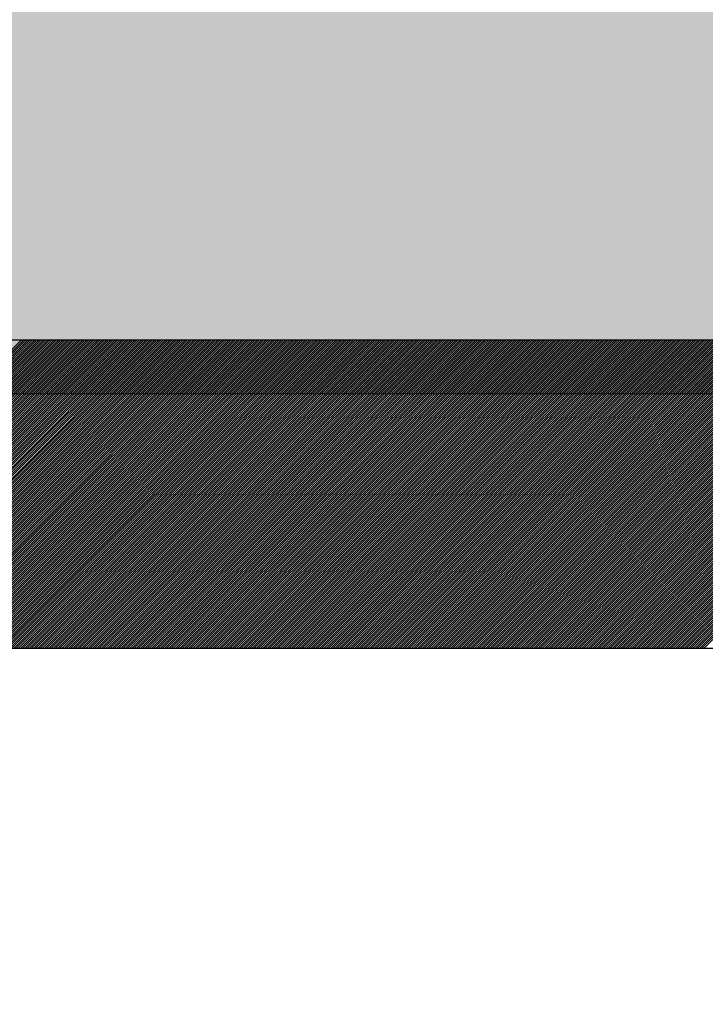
# Model space of a CAD drawing. Extents: x 3940905 to 4145695, y 925352 to 1109797.
# Tile 660 of 1056: x 4034152 to 4034208, y 1099070 to 1099149. Entities that reach past the tile are written whole.
import ezdxf

# ---------------------------------------------------------------- set-up
doc = ezdxf.new("R2010")
doc.units = 0
doc.header["$LTSCALE"] = 750
doc.header["$MEASUREMENT"] = 0
doc.layers.get('0').update_dxf_attribs({"linetype": 'CONTINUOUS', "lineweight": 0})
doc.layers.add('CKD Equipments', color=252, linetype='CONTINUOUS', lineweight=0)
doc.layers.add('COLUMN', color=1, linetype='CONTINUOUS', lineweight=9)

# ---------------------------------------------------------------- blocks, each defined once
blk = doc.blocks.new('COLUMN')
at = {"layer": 'COLUMN'}
h = blk.add_hatch(color=1, dxfattribs=at)
h.dxf.hatch_style = 1
h.paths.add_polyline_path([(2683498.959, 965771.063), (2684447.959, 965771.063), (2684447.959, 965331.063), (2683498.959, 965331.063)])
h.paths.add_polyline_path([(2684237.959, 970191.063), (2683498.959, 970191.063), (2683498.959, 969191.063), (2684237.959, 969191.063)])
h.paths.add_polyline_path([(2687442.959, 969266.063), (2687037.959, 969266.063), (2687037.959, 970031.063), (2687442.959, 970031.063)])
h.paths.add_polyline_path([(2687107.959, 972041.447), (2687643.959, 972041.447), (2687643.959, 971756.063), (2687107.959, 971756.063)])
h.paths.add_polyline_path([(2683498.959, 973491.063), (2684407.959, 973491.063), (2684407.959, 973041.063), (2683498.959, 973041.063)])
h.paths.add_polyline_path([(2683648.959, 975761.063), (2683977.959, 975761.063), (2683977.959, 975211.063), (2683648.959, 975211.063)])
h.paths.add_polyline_path([(2686977.959, 975811.063), (2687727.959, 975811.063), (2687727.959, 975476.063), (2686977.959, 975476.063)])
h.paths.add_polyline_path([(2689868.959, 975851.063), (2689027.959, 975851.063), (2689027.959, 975556.063), (2689868.959, 975556.063)])
h.paths.add_polyline_path([(2686977.959, 973346.063), (2687643.959, 973346.063), (2687643.959, 973116.063), (2686977.959, 973116.063)])
h.paths.add_polyline_path([(2683823.959, 977646.063), (2684028.959, 977646.063), (2684028.959, 977211.063), (2683823.959, 977211.063)])
h.paths.add_polyline_path([(2683823.959, 979911.063), (2684103.959, 979911.063), (2684103.959, 980241.063), (2683823.959, 980241.063)])
h.paths.add_polyline_path([(2687803.959, 979891.063), (2688003.959, 979891.063), (2688003.959, 980241.063), (2687803.959, 980241.063)])
h.paths.add_polyline_path([(2691583.959, 979836.063), (2692013.959, 979836.063), (2692013.959, 980241.063), (2691583.959, 980241.063)])
h.paths.add_polyline_path([(2691695.959, 977346.063), (2692013.959, 977346.063), (2692013.959, 976786.063), (2691695.959, 976786.063)])
h.paths.add_polyline_path([(2687442.959, 965841.063), (2686812.959, 965841.063), (2686812.959, 965401.063), (2687442.959, 965401.063)])
h.paths.add_polyline_path([(2687467.959, 963421.063), (2686702.959, 963421.063), (2686702.959, 962976.063), (2687467.959, 962976.063)])
h.paths.add_polyline_path([(2684167.959, 963191.063), (2683398.959, 963191.063), (2683398.959, 962446.063), (2684167.959, 962446.063)])
h.paths.add_polyline_path([(2684447.959, 958916.063), (2683398.959, 958916.063), (2683398.959, 959356.063), (2684447.959, 959356.063)])
h.paths.add_polyline_path([(2684447.959, 957356.063), (2683413.959, 957356.063), (2683413.959, 956916.063), (2684447.959, 956916.063)])
h.paths.add_polyline_path([(2687457.959, 957436.063), (2686707.959, 957436.063), (2686707.959, 956996.063), (2687457.959, 956996.063)])
h.paths.add_polyline_path([(2687452.959, 959516.063), (2686692.959, 959516.063), (2686692.959, 959086.063), (2687452.959, 959086.063)])
h.paths.add_polyline_path([(2683413.959, 953326.063), (2684312.959, 953326.063), (2684312.959, 953776.063), (2683413.959, 953776.063)])
h.paths.add_polyline_path([(2683293.959, 952396.063), (2683767.959, 952396.063), (2683767.959, 951976.063), (2683293.959, 951976.063)])
h.paths.add_polyline_path([(2682463.959, 977841.063), (2681833.959, 977841.063), (2681833.959, 977051.063), (2682463.959, 977051.063)])
at = {"color": 2}
blk.add_lwpolyline([(2682463.959, 977841.063), (2681833.959, 977841.063), (2681833.959, 977051.063), (2682463.959, 977051.063)], close=True, dxfattribs=at)
at = {"layer": 'COLUMN', "color": 1}
blk.add_lwpolyline([(2682463.959, 977841.063), (2681833.959, 977841.063), (2681833.959, 977051.063), (2682463.959, 977051.063)], close=True, dxfattribs=at)

msp = doc.modelspace()

# ---------------------------------------------------------------- linework, layer by layer
at = {"layer": 'CKD Equipments', "lineweight": -2, "ltscale": 0.2}
for p, q in [((4034540.236, 1099123.329, -7.609), (4033875.236, 1099123.329, -7.609)), ((4034540.236, 1099123.329, -7.609), (4033875.236, 1099123.329, -7.609)), ((4034515.236, 1099098.329, -7.609), (4033900.236, 1099098.329, -7.609))]:
    msp.add_line(p, q, dxfattribs=at)
at = {"layer": 'CKD Equipments', "color": 43, "linetype": 'Continuous', "lineweight": -2, "ltscale": 0.2}
for p, q in [((4034127.444, 1099098.329, -7.609), (4034152.444, 1099123.329, -7.609)), ((4034127.62, 1099098.329, -7.609), (4034152.62, 1099123.329, -7.609)), ((4034127.797, 1099098.329, -7.609), (4034152.797, 1099123.329, -7.609)), ((4034127.974, 1099098.329, -7.609), (4034152.974, 1099123.329, -7.609)), ((4034128.151, 1099098.329, -7.609), (4034153.151, 1099123.329, -7.609)), ((4034128.328, 1099098.329, -7.609), (4034153.328, 1099123.329, -7.609)), ((4034128.504, 1099098.329, -7.609), (4034153.504, 1099123.329, -7.609)), ((4034128.681, 1099098.329, -7.609), (4034153.681, 1099123.329, -7.609)), ((4034128.858, 1099098.329, -7.609), (4034153.858, 1099123.329, -7.609)), ((4034129.035, 1099098.329, -7.609), (4034154.035, 1099123.329, -7.609)), ((4034129.211, 1099098.329, -7.609), (4034154.211, 1099123.329, -7.609)), ((4034129.388, 1099098.329, -7.609), (4034154.388, 1099123.329, -7.609)), ((4034129.565, 1099098.329, -7.609), (4034154.565, 1099123.329, -7.609)), ((4034129.742, 1099098.329, -7.609), (4034154.742, 1099123.329, -7.609)), ((4034129.919, 1099098.329, -7.609), (4034154.919, 1099123.329, -7.609)), ((4034130.095, 1099098.329, -7.609), (4034155.095, 1099123.329, -7.609)), ((4034130.272, 1099098.329, -7.609), (4034155.272, 1099123.329, -7.609)), ((4034130.449, 1099098.329, -7.609), (4034155.449, 1099123.329, -7.609)), ((4034130.626, 1099098.329, -7.609), (4034155.626, 1099123.329, -7.609)), ((4034130.802, 1099098.329, -7.609), (4034155.802, 1099123.329, -7.609)), ((4034130.979, 1099098.329, -7.609), (4034155.979, 1099123.329, -7.609)), ((4034131.156, 1099098.329, -7.609), (4034156.156, 1099123.329, -7.609)), ((4034131.333, 1099098.329, -7.609), (4034156.333, 1099123.329, -7.609)), ((4034131.51, 1099098.329, -7.609), (4034156.51, 1099123.329, -7.609)), ((4034131.686, 1099098.329, -7.609), (4034156.686, 1099123.329, -7.609)), ((4034131.863, 1099098.329, -7.609), (4034156.863, 1099123.329, -7.609)), ((4034132.04, 1099098.329, -7.609), (4034157.04, 1099123.329, -7.609)), ((4034132.217, 1099098.329, -7.609), (4034157.217, 1099123.329, -7.609)), ((4034132.393, 1099098.329, -7.609), (4034157.393, 1099123.329, -7.609)), ((4034132.57, 1099098.329, -7.609), (4034157.57, 1099123.329, -7.609)), ((4034132.747, 1099098.329, -7.609), (4034157.747, 1099123.329, -7.609)), ((4034132.924, 1099098.329, -7.609), (4034157.924, 1099123.329, -7.609)), ((4034133.101, 1099098.329, -7.609), (4034158.101, 1099123.329, -7.609)), ((4034133.277, 1099098.329, -7.609), (4034158.277, 1099123.329, -7.609)), ((4034133.454, 1099098.329, -7.609), (4034158.454, 1099123.329, -7.609)), ((4034133.631, 1099098.329, -7.609), (4034158.631, 1099123.329, -7.609)), ((4034133.808, 1099098.329, -7.609), (4034158.808, 1099123.329, -7.609)), ((4034133.984, 1099098.329, -7.609), (4034158.984, 1099123.329, -7.609)), ((4034134.161, 1099098.329, -7.609), (4034159.161, 1099123.329, -7.609)), ((4034134.338, 1099098.329, -7.609), (4034159.338, 1099123.329, -7.609)), ((4034134.515, 1099098.329, -7.609), (4034159.515, 1099123.329, -7.609)), ((4034134.692, 1099098.329, -7.609), (4034159.692, 1099123.329, -7.609)), ((4034134.868, 1099098.329, -7.609), (4034159.868, 1099123.329, -7.609)), ((4034135.045, 1099098.329, -7.609), (4034160.045, 1099123.329, -7.609)), ((4034135.222, 1099098.329, -7.609), (4034160.222, 1099123.329, -7.609)), ((4034135.399, 1099098.329, -7.609), (4034160.399, 1099123.329, -7.609)), ((4034135.575, 1099098.329, -7.609), (4034160.575, 1099123.329, -7.609)), ((4034135.752, 1099098.329, -7.609), (4034160.752, 1099123.329, -7.609)), ((4034135.929, 1099098.329, -7.609), (4034160.929, 1099123.329, -7.609)), ((4034136.106, 1099098.329, -7.609), (4034161.106, 1099123.329, -7.609)), ((4034136.282, 1099098.329, -7.609), (4034161.282, 1099123.329, -7.609)), ((4034136.459, 1099098.329, -7.609), (4034161.459, 1099123.329, -7.609)), ((4034136.636, 1099098.329, -7.609), (4034161.636, 1099123.329, -7.609)), ((4034136.813, 1099098.329, -7.609), (4034161.813, 1099123.329, -7.609)), ((4034136.99, 1099098.329, -7.609), (4034161.99, 1099123.329, -7.609)), ((4034137.166, 1099098.329, -7.609), (4034162.166, 1099123.329, -7.609)), ((4034137.343, 1099098.329, -7.609), (4034162.343, 1099123.329, -7.609)), ((4034137.52, 1099098.329, -7.609), (4034162.52, 1099123.329, -7.609)), ((4034137.697, 1099098.329, -7.609), (4034162.697, 1099123.329, -7.609)), ((4034137.873, 1099098.329, -7.609), (4034162.873, 1099123.329, -7.609)), ((4034138.05, 1099098.329, -7.609), (4034163.05, 1099123.329, -7.609)), ((4034138.227, 1099098.329, -7.609), (4034163.227, 1099123.329, -7.609)), ((4034138.404, 1099098.329, -7.609), (4034163.404, 1099123.329, -7.609)), ((4034138.581, 1099098.329, -7.609), (4034163.581, 1099123.329, -7.609)), ((4034138.757, 1099098.329, -7.609), (4034163.757, 1099123.329, -7.609)), ((4034138.934, 1099098.329, -7.609), (4034163.934, 1099123.329, -7.609)), ((4034139.111, 1099098.329, -7.609), (4034164.111, 1099123.329, -7.609)), ((4034139.288, 1099098.329, -7.609), (4034164.288, 1099123.329, -7.609)), ((4034139.464, 1099098.329, -7.609), (4034164.464, 1099123.329, -7.609)), ((4034139.641, 1099098.329, -7.609), (4034164.641, 1099123.329, -7.609)), ((4034139.818, 1099098.329, -7.609), (4034164.818, 1099123.329, -7.609)), ((4034139.995, 1099098.329, -7.609), (4034164.995, 1099123.329, -7.609)), ((4034140.172, 1099098.329, -7.609), (4034165.172, 1099123.329, -7.609)), ((4034140.348, 1099098.329, -7.609), (4034165.348, 1099123.329, -7.609)), ((4034140.525, 1099098.329, -7.609), (4034165.525, 1099123.329, -7.609)), ((4034140.702, 1099098.329, -7.609), (4034165.702, 1099123.329, -7.609)), ((4034140.879, 1099098.329, -7.609), (4034165.879, 1099123.329, -7.609)), ((4034141.055, 1099098.329, -7.609), (4034166.055, 1099123.329, -7.609)), ((4034141.232, 1099098.329, -7.609), (4034166.232, 1099123.329, -7.609)), ((4034141.409, 1099098.329, -7.609), (4034166.409, 1099123.329, -7.609)), ((4034141.586, 1099098.329, -7.609), (4034166.586, 1099123.329, -7.609)), ((4034141.763, 1099098.329, -7.609), (4034166.763, 1099123.329, -7.609)), ((4034141.939, 1099098.329, -7.609), (4034166.939, 1099123.329, -7.609)), ((4034142.116, 1099098.329, -7.609), (4034167.116, 1099123.329, -7.609)), ((4034142.293, 1099098.329, -7.609), (4034167.293, 1099123.329, -7.609)), ((4034142.47, 1099098.329, -7.609), (4034167.47, 1099123.329, -7.609)), ((4034142.646, 1099098.329, -7.609), (4034167.646, 1099123.329, -7.609)), ((4034142.823, 1099098.329, -7.609), (4034167.823, 1099123.329, -7.609)), ((4034143, 1099098.329, -7.609), (4034168, 1099123.329, -7.609)), ((4034143.177, 1099098.329, -7.609), (4034168.177, 1099123.329, -7.609)), ((4034143.354, 1099098.329, -7.609), (4034168.354, 1099123.329, -7.609)), ((4034143.53, 1099098.329, -7.609), (4034168.53, 1099123.329, -7.609)), ((4034143.707, 1099098.329, -7.609), (4034168.707, 1099123.329, -7.609)), ((4034143.884, 1099098.329, -7.609), (4034168.884, 1099123.329, -7.609)), ((4034144.061, 1099098.329, -7.609), (4034169.061, 1099123.329, -7.609)), ((4034144.237, 1099098.329, -7.609), (4034169.237, 1099123.329, -7.609)), ((4034144.414, 1099098.329, -7.609), (4034169.414, 1099123.329, -7.609)), ((4034144.591, 1099098.329, -7.609), (4034169.591, 1099123.329, -7.609)), ((4034144.768, 1099098.329, -7.609), (4034169.768, 1099123.329, -7.609)), ((4034144.945, 1099098.329, -7.609), (4034169.945, 1099123.329, -7.609)), ((4034145.121, 1099098.329, -7.609), (4034170.121, 1099123.329, -7.609)), ((4034145.298, 1099098.329, -7.609), (4034170.298, 1099123.329, -7.609)), ((4034145.475, 1099098.329, -7.609), (4034170.475, 1099123.329, -7.609)), ((4034145.652, 1099098.329, -7.609), (4034170.652, 1099123.329, -7.609)), ((4034145.828, 1099098.329, -7.609), (4034170.828, 1099123.329, -7.609)), ((4034146.005, 1099098.329, -7.609), (4034171.005, 1099123.329, -7.609)), ((4034146.182, 1099098.329, -7.609), (4034171.182, 1099123.329, -7.609)), ((4034146.359, 1099098.329, -7.609), (4034171.359, 1099123.329, -7.609)), ((4034146.536, 1099098.329, -7.609), (4034171.536, 1099123.329, -7.609)), ((4034146.712, 1099098.329, -7.609), (4034171.712, 1099123.329, -7.609)), ((4034146.889, 1099098.329, -7.609), (4034171.889, 1099123.329, -7.609)), ((4034147.066, 1099098.329, -7.609), (4034172.066, 1099123.329, -7.609)), ((4034147.243, 1099098.329, -7.609), (4034172.243, 1099123.329, -7.609)), ((4034147.419, 1099098.329, -7.609), (4034172.419, 1099123.329, -7.609)), ((4034147.596, 1099098.329, -7.609), (4034172.596, 1099123.329, -7.609)), ((4034147.773, 1099098.329, -7.609), (4034172.773, 1099123.329, -7.609)), ((4034147.95, 1099098.329, -7.609), (4034172.95, 1099123.329, -7.609)), ((4034148.127, 1099098.329, -7.609), (4034173.127, 1099123.329, -7.609)), ((4034148.303, 1099098.329, -7.609), (4034173.303, 1099123.329, -7.609)), ((4034148.48, 1099098.329, -7.609), (4034173.48, 1099123.329, -7.609)), ((4034148.657, 1099098.329, -7.609), (4034173.657, 1099123.329, -7.609)), ((4034148.834, 1099098.329, -7.609), (4034173.834, 1099123.329, -7.609)), ((4034149.01, 1099098.329, -7.609), (4034174.01, 1099123.329, -7.609)), ((4034149.187, 1099098.329, -7.609), (4034174.187, 1099123.329, -7.609)), ((4034149.364, 1099098.329, -7.609), (4034174.364, 1099123.329, -7.609)), ((4034149.541, 1099098.329, -7.609), (4034174.541, 1099123.329, -7.609)), ((4034149.718, 1099098.329, -7.609), (4034174.718, 1099123.329, -7.609)), ((4034149.894, 1099098.329, -7.609), (4034174.894, 1099123.329, -7.609)), ((4034150.071, 1099098.329, -7.609), (4034175.071, 1099123.329, -7.609)), ((4034150.248, 1099098.329, -7.609), (4034175.248, 1099123.329, -7.609)), ((4034150.425, 1099098.329, -7.609), (4034175.425, 1099123.329, -7.609)), ((4034150.601, 1099098.329, -7.609), (4034175.601, 1099123.329, -7.609)), ((4034150.778, 1099098.329, -7.609), (4034175.778, 1099123.329, -7.609)), ((4034150.955, 1099098.329, -7.609), (4034175.955, 1099123.329, -7.609)), ((4034151.132, 1099098.329, -7.609), (4034176.132, 1099123.329, -7.609)), ((4034151.309, 1099098.329, -7.609), (4034176.309, 1099123.329, -7.609)), ((4034151.485, 1099098.329, -7.609), (4034176.485, 1099123.329, -7.609)), ((4034151.662, 1099098.329, -7.609), (4034176.662, 1099123.329, -7.609)), ((4034151.839, 1099098.329, -7.609), (4034176.839, 1099123.329, -7.609)), ((4034152.016, 1099098.329, -7.609), (4034177.016, 1099123.329, -7.609)), ((4034152.192, 1099098.329, -7.609), (4034177.192, 1099123.329, -7.609)), ((4034152.369, 1099098.329, -7.609), (4034177.369, 1099123.329, -7.609)), ((4034152.546, 1099098.329, -7.609), (4034177.546, 1099123.329, -7.609)), ((4034152.723, 1099098.329, -7.609), (4034177.723, 1099123.329, -7.609)), ((4034152.9, 1099098.329, -7.609), (4034177.9, 1099123.329, -7.609)), ((4034153.076, 1099098.329, -7.609), (4034178.076, 1099123.329, -7.609)), ((4034153.253, 1099098.329, -7.609), (4034178.253, 1099123.329, -7.609)), ((4034153.43, 1099098.329, -7.609), (4034178.43, 1099123.329, -7.609)), ((4034153.607, 1099098.329, -7.609), (4034178.607, 1099123.329, -7.609)), ((4034153.783, 1099098.329, -7.609), (4034178.783, 1099123.329, -7.609)), ((4034153.96, 1099098.329, -7.609), (4034178.96, 1099123.329, -7.609)), ((4034154.137, 1099098.329, -7.609), (4034179.137, 1099123.329, -7.609)), ((4034154.314, 1099098.329, -7.609), (4034179.314, 1099123.329, -7.609)), ((4034154.49, 1099098.329, -7.609), (4034179.49, 1099123.329, -7.609)), ((4034154.667, 1099098.329, -7.609), (4034179.667, 1099123.329, -7.609)), ((4034154.844, 1099098.329, -7.609), (4034179.844, 1099123.329, -7.609)), ((4034155.021, 1099098.329, -7.609), (4034180.021, 1099123.329, -7.609)), ((4034155.198, 1099098.329, -7.609), (4034180.198, 1099123.329, -7.609)), ((4034155.374, 1099098.329, -7.609), (4034180.374, 1099123.329, -7.609)), ((4034155.551, 1099098.329, -7.609), (4034180.551, 1099123.329, -7.609)), ((4034155.728, 1099098.329, -7.609), (4034180.728, 1099123.329, -7.609)), ((4034155.905, 1099098.329, -7.609), (4034180.905, 1099123.329, -7.609)), ((4034156.081, 1099098.329, -7.609), (4034181.081, 1099123.329, -7.609)), ((4034156.258, 1099098.329, -7.609), (4034181.258, 1099123.329, -7.609)), ((4034156.435, 1099098.329, -7.609), (4034181.435, 1099123.329, -7.609)), ((4034156.612, 1099098.329, -7.609), (4034181.612, 1099123.329, -7.609)), ((4034156.789, 1099098.329, -7.609), (4034181.789, 1099123.329, -7.609)), ((4034156.965, 1099098.329, -7.609), (4034181.965, 1099123.329, -7.609)), ((4034157.142, 1099098.329, -7.609), (4034182.142, 1099123.329, -7.609)), ((4034157.319, 1099098.329, -7.609), (4034182.319, 1099123.329, -7.609)), ((4034157.496, 1099098.329, -7.609), (4034182.496, 1099123.329, -7.609)), ((4034157.672, 1099098.329, -7.609), (4034182.672, 1099123.329, -7.609)), ((4034157.849, 1099098.329, -7.609), (4034182.849, 1099123.329, -7.609)), ((4034158.026, 1099098.329, -7.609), (4034183.026, 1099123.329, -7.609)), ((4034158.203, 1099098.329, -7.609), (4034183.203, 1099123.329, -7.609)), ((4034158.38, 1099098.329, -7.609), (4034183.38, 1099123.329, -7.609)), ((4034158.556, 1099098.329, -7.609), (4034183.556, 1099123.329, -7.609)), ((4034158.733, 1099098.329, -7.609), (4034183.733, 1099123.329, -7.609)), ((4034158.91, 1099098.329, -7.609), (4034183.91, 1099123.329, -7.609)), ((4034159.087, 1099098.329, -7.609), (4034184.087, 1099123.329, -7.609)), ((4034159.263, 1099098.329, -7.609), (4034184.263, 1099123.329, -7.609)), ((4034159.44, 1099098.329, -7.609), (4034184.44, 1099123.329, -7.609)), ((4034159.617, 1099098.329, -7.609), (4034184.617, 1099123.329, -7.609)), ((4034159.794, 1099098.329, -7.609), (4034184.794, 1099123.329, -7.609)), ((4034159.971, 1099098.329, -7.609), (4034184.971, 1099123.329, -7.609)), ((4034160.147, 1099098.329, -7.609), (4034185.147, 1099123.329, -7.609)), ((4034160.324, 1099098.329, -7.609), (4034185.324, 1099123.329, -7.609)), ((4034160.501, 1099098.329, -7.609), (4034185.501, 1099123.329, -7.609)), ((4034160.678, 1099098.329, -7.609), (4034185.678, 1099123.329, -7.609)), ((4034160.854, 1099098.329, -7.609), (4034185.854, 1099123.329, -7.609)), ((4034161.031, 1099098.329, -7.609), (4034186.031, 1099123.329, -7.609)), ((4034161.208, 1099098.329, -7.609), (4034186.208, 1099123.329, -7.609)), ((4034161.385, 1099098.329, -7.609), (4034186.385, 1099123.329, -7.609)), ((4034161.562, 1099098.329, -7.609), (4034186.562, 1099123.329, -7.609)), ((4034161.738, 1099098.329, -7.609), (4034186.738, 1099123.329, -7.609)), ((4034161.915, 1099098.329, -7.609), (4034186.915, 1099123.329, -7.609)), ((4034162.092, 1099098.329, -7.609), (4034187.092, 1099123.329, -7.609)), ((4034162.269, 1099098.329, -7.609), (4034187.269, 1099123.329, -7.609)), ((4034162.445, 1099098.329, -7.609), (4034187.445, 1099123.329, -7.609)), ((4034162.622, 1099098.329, -7.609), (4034187.622, 1099123.329, -7.609)), ((4034162.799, 1099098.329, -7.609), (4034187.799, 1099123.329, -7.609)), ((4034162.976, 1099098.329, -7.609), (4034187.976, 1099123.329, -7.609)), ((4034163.153, 1099098.329, -7.609), (4034188.153, 1099123.329, -7.609)), ((4034163.329, 1099098.329, -7.609), (4034188.329, 1099123.329, -7.609)), ((4034163.506, 1099098.329, -7.609), (4034188.506, 1099123.329, -7.609)), ((4034163.683, 1099098.329, -7.609), (4034188.683, 1099123.329, -7.609)), ((4034163.86, 1099098.329, -7.609), (4034188.86, 1099123.329, -7.609)), ((4034164.036, 1099098.329, -7.609), (4034189.036, 1099123.329, -7.609)), ((4034164.213, 1099098.329, -7.609), (4034189.213, 1099123.329, -7.609)), ((4034164.39, 1099098.329, -7.609), (4034189.39, 1099123.329, -7.609)), ((4034164.567, 1099098.329, -7.609), (4034189.567, 1099123.329, -7.609)), ((4034164.744, 1099098.329, -7.609), (4034189.744, 1099123.329, -7.609)), ((4034164.92, 1099098.329, -7.609), (4034189.92, 1099123.329, -7.609)), ((4034165.097, 1099098.329, -7.609), (4034190.097, 1099123.329, -7.609)), ((4034165.274, 1099098.329, -7.609), (4034190.274, 1099123.329, -7.609)), ((4034165.451, 1099098.329, -7.609), (4034190.451, 1099123.329, -7.609)), ((4034165.627, 1099098.329, -7.609), (4034190.627, 1099123.329, -7.609)), ((4034165.804, 1099098.329, -7.609), (4034190.804, 1099123.329, -7.609)), ((4034165.981, 1099098.329, -7.609), (4034190.981, 1099123.329, -7.609)), ((4034166.158, 1099098.329, -7.609), (4034191.158, 1099123.329, -7.609)), ((4034166.335, 1099098.329, -7.609), (4034191.335, 1099123.329, -7.609)), ((4034166.511, 1099098.329, -7.609), (4034191.511, 1099123.329, -7.609)), ((4034166.688, 1099098.329, -7.609), (4034191.688, 1099123.329, -7.609)), ((4034166.865, 1099098.329, -7.609), (4034191.865, 1099123.329, -7.609)), ((4034167.042, 1099098.329, -7.609), (4034192.042, 1099123.329, -7.609)), ((4034167.218, 1099098.329, -7.609), (4034192.218, 1099123.329, -7.609)), ((4034167.395, 1099098.329, -7.609), (4034192.395, 1099123.329, -7.609)), ((4034167.572, 1099098.329, -7.609), (4034192.572, 1099123.329, -7.609)), ((4034167.749, 1099098.329, -7.609), (4034192.749, 1099123.329, -7.609)), ((4034167.926, 1099098.329, -7.609), (4034192.926, 1099123.329, -7.609)), ((4034168.102, 1099098.329, -7.609), (4034193.102, 1099123.329, -7.609)), ((4034168.279, 1099098.329, -7.609), (4034193.279, 1099123.329, -7.609)), ((4034168.456, 1099098.329, -7.609), (4034193.456, 1099123.329, -7.609)), ((4034168.633, 1099098.329, -7.609), (4034193.633, 1099123.329, -7.609)), ((4034168.809, 1099098.329, -7.609), (4034193.809, 1099123.329, -7.609)), ((4034168.986, 1099098.329, -7.609), (4034193.986, 1099123.329, -7.609)), ((4034169.163, 1099098.329, -7.609), (4034194.163, 1099123.329, -7.609)), ((4034169.34, 1099098.329, -7.609), (4034194.34, 1099123.329, -7.609)), ((4034169.517, 1099098.329, -7.609), (4034194.517, 1099123.329, -7.609)), ((4034169.693, 1099098.329, -7.609), (4034194.693, 1099123.329, -7.609)), ((4034169.87, 1099098.329, -7.609), (4034194.87, 1099123.329, -7.609)), ((4034170.047, 1099098.329, -7.609), (4034195.047, 1099123.329, -7.609)), ((4034170.224, 1099098.329, -7.609), (4034195.224, 1099123.329, -7.609)), ((4034170.4, 1099098.329, -7.609), (4034195.4, 1099123.329, -7.609)), ((4034170.577, 1099098.329, -7.609), (4034195.577, 1099123.329, -7.609)), ((4034170.754, 1099098.329, -7.609), (4034195.754, 1099123.329, -7.609)), ((4034170.931, 1099098.329, -7.609), (4034195.931, 1099123.329, -7.609)), ((4034171.108, 1099098.329, -7.609), (4034196.108, 1099123.329, -7.609)), ((4034171.284, 1099098.329, -7.609), (4034196.284, 1099123.329, -7.609)), ((4034171.461, 1099098.329, -7.609), (4034196.461, 1099123.329, -7.609)), ((4034171.638, 1099098.329, -7.609), (4034196.638, 1099123.329, -7.609)), ((4034171.815, 1099098.329, -7.609), (4034196.815, 1099123.329, -7.609)), ((4034171.991, 1099098.329, -7.609), (4034196.991, 1099123.329, -7.609)), ((4034172.168, 1099098.329, -7.609), (4034197.168, 1099123.329, -7.609)), ((4034172.345, 1099098.329, -7.609), (4034197.345, 1099123.329, -7.609)), ((4034172.522, 1099098.329, -7.609), (4034197.522, 1099123.329, -7.609)), ((4034172.698, 1099098.329, -7.609), (4034197.698, 1099123.329, -7.609)), ((4034172.875, 1099098.329, -7.609), (4034197.875, 1099123.329, -7.609)), ((4034173.052, 1099098.329, -7.609), (4034198.052, 1099123.329, -7.609)), ((4034173.229, 1099098.329, -7.609), (4034198.229, 1099123.329, -7.609)), ((4034173.406, 1099098.329, -7.609), (4034198.406, 1099123.329, -7.609)), ((4034173.582, 1099098.329, -7.609), (4034198.582, 1099123.329, -7.609)), ((4034173.759, 1099098.329, -7.609), (4034198.759, 1099123.329, -7.609)), ((4034173.936, 1099098.329, -7.609), (4034198.936, 1099123.329, -7.609)), ((4034174.113, 1099098.329, -7.609), (4034199.113, 1099123.329, -7.609)), ((4034174.289, 1099098.329, -7.609), (4034199.289, 1099123.329, -7.609)), ((4034174.466, 1099098.329, -7.609), (4034199.466, 1099123.329, -7.609)), ((4034174.643, 1099098.329, -7.609), (4034199.643, 1099123.329, -7.609)), ((4034174.82, 1099098.329, -7.609), (4034199.82, 1099123.329, -7.609)), ((4034174.997, 1099098.329, -7.609), (4034199.997, 1099123.329, -7.609)), ((4034175.173, 1099098.329, -7.609), (4034200.173, 1099123.329, -7.609)), ((4034175.35, 1099098.329, -7.609), (4034200.35, 1099123.329, -7.609)), ((4034175.527, 1099098.329, -7.609), (4034200.527, 1099123.329, -7.609)), ((4034175.704, 1099098.329, -7.609), (4034200.704, 1099123.329, -7.609)), ((4034175.88, 1099098.329, -7.609), (4034200.88, 1099123.329, -7.609)), ((4034176.057, 1099098.329, -7.609), (4034201.057, 1099123.329, -7.609)), ((4034176.234, 1099098.329, -7.609), (4034201.234, 1099123.329, -7.609)), ((4034176.411, 1099098.329, -7.609), (4034201.411, 1099123.329, -7.609)), ((4034176.588, 1099098.329, -7.609), (4034201.588, 1099123.329, -7.609)), ((4034176.764, 1099098.329, -7.609), (4034201.764, 1099123.329, -7.609)), ((4034176.941, 1099098.329, -7.609), (4034201.941, 1099123.329, -7.609)), ((4034177.118, 1099098.329, -7.609), (4034202.118, 1099123.329, -7.609)), ((4034177.295, 1099098.329, -7.609), (4034202.295, 1099123.329, -7.609)), ((4034177.471, 1099098.329, -7.609), (4034202.471, 1099123.329, -7.609)), ((4034177.648, 1099098.329, -7.609), (4034202.648, 1099123.329, -7.609)), ((4034177.825, 1099098.329, -7.609), (4034202.825, 1099123.329, -7.609)), ((4034178.002, 1099098.329, -7.609), (4034203.002, 1099123.329, -7.609)), ((4034178.179, 1099098.329, -7.609), (4034203.179, 1099123.329, -7.609)), ((4034178.355, 1099098.329, -7.609), (4034203.355, 1099123.329, -7.609)), ((4034178.532, 1099098.329, -7.609), (4034203.532, 1099123.329, -7.609)), ((4034178.709, 1099098.329, -7.609), (4034203.709, 1099123.329, -7.609)), ((4034178.886, 1099098.329, -7.609), (4034203.886, 1099123.329, -7.609)), ((4034179.062, 1099098.329, -7.609), (4034204.062, 1099123.329, -7.609)), ((4034179.239, 1099098.329, -7.609), (4034204.239, 1099123.329, -7.609)), ((4034179.416, 1099098.329, -7.609), (4034204.416, 1099123.329, -7.609)), ((4034179.593, 1099098.329, -7.609), (4034204.593, 1099123.329, -7.609)), ((4034179.77, 1099098.329, -7.609), (4034204.77, 1099123.329, -7.609)), ((4034179.946, 1099098.329, -7.609), (4034204.946, 1099123.329, -7.609)), ((4034180.123, 1099098.329, -7.609), (4034205.123, 1099123.329, -7.609)), ((4034180.3, 1099098.329, -7.609), (4034205.3, 1099123.329, -7.609)), ((4034180.477, 1099098.329, -7.609), (4034205.477, 1099123.329, -7.609)), ((4034180.653, 1099098.329, -7.609), (4034205.653, 1099123.329, -7.609)), ((4034180.83, 1099098.329, -7.609), (4034205.83, 1099123.329, -7.609)), ((4034181.007, 1099098.329, -7.609), (4034206.007, 1099123.329, -7.609)), ((4034181.184, 1099098.329, -7.609), (4034206.184, 1099123.329, -7.609)), ((4034181.361, 1099098.329, -7.609), (4034206.361, 1099123.329, -7.609)), ((4034181.537, 1099098.329, -7.609), (4034206.537, 1099123.329, -7.609)), ((4034181.714, 1099098.329, -7.609), (4034206.714, 1099123.329, -7.609)), ((4034181.891, 1099098.329, -7.609), (4034206.891, 1099123.329, -7.609)), ((4034182.068, 1099098.329, -7.609), (4034207.068, 1099123.329, -7.609)), ((4034182.244, 1099098.329, -7.609), (4034207.244, 1099123.329, -7.609)), ((4034182.421, 1099098.329, -7.609), (4034207.421, 1099123.329, -7.609)), ((4034182.598, 1099098.329, -7.609), (4034207.598, 1099123.329, -7.609)), ((4034182.775, 1099098.329, -7.609), (4034207.775, 1099123.329, -7.609)), ((4034182.952, 1099098.329, -7.609), (4034207.952, 1099123.329, -7.609)), ((4034183.128, 1099098.329, -7.609), (4034208.128, 1099123.329, -7.609)), ((4034183.305, 1099098.329, -7.609), (4034208.305, 1099123.329, -7.609)), ((4034183.482, 1099098.329, -7.609), (4034208.482, 1099123.329, -7.609)), ((4034183.659, 1099098.329, -7.609), (4034208.659, 1099123.329, -7.609)), ((4034183.835, 1099098.329, -7.609), (4034208.835, 1099123.329, -7.609)), ((4034184.012, 1099098.329, -7.609), (4034209.012, 1099123.329, -7.609)), ((4034184.189, 1099098.329, -7.609), (4034209.189, 1099123.329, -7.609)), ((4034184.366, 1099098.329, -7.609), (4034209.366, 1099123.329, -7.609)), ((4034184.543, 1099098.329, -7.609), (4034209.543, 1099123.329, -7.609)), ((4034184.719, 1099098.329, -7.609), (4034209.719, 1099123.329, -7.609)), ((4034184.896, 1099098.329, -7.609), (4034209.896, 1099123.329, -7.609)), ((4034185.073, 1099098.329, -7.609), (4034210.073, 1099123.329, -7.609)), ((4034185.25, 1099098.329, -7.609), (4034210.25, 1099123.329, -7.609)), ((4034185.426, 1099098.329, -7.609), (4034210.426, 1099123.329, -7.609)), ((4034185.603, 1099098.329, -7.609), (4034210.603, 1099123.329, -7.609)), ((4034185.78, 1099098.329, -7.609), (4034210.78, 1099123.329, -7.609)), ((4034185.957, 1099098.329, -7.609), (4034210.957, 1099123.329, -7.609)), ((4034186.134, 1099098.329, -7.609), (4034211.134, 1099123.329, -7.609)), ((4034186.31, 1099098.329, -7.609), (4034211.31, 1099123.329, -7.609)), ((4034186.487, 1099098.329, -7.609), (4034211.487, 1099123.329, -7.609)), ((4034186.664, 1099098.329, -7.609), (4034211.664, 1099123.329, -7.609)), ((4034186.841, 1099098.329, -7.609), (4034211.841, 1099123.329, -7.609)), ((4034187.017, 1099098.329, -7.609), (4034212.017, 1099123.329, -7.609)), ((4034187.194, 1099098.329, -7.609), (4034212.194, 1099123.329, -7.609)), ((4034187.371, 1099098.329, -7.609), (4034212.371, 1099123.329, -7.609)), ((4034187.548, 1099098.329, -7.609), (4034212.548, 1099123.329, -7.609)), ((4034187.725, 1099098.329, -7.609), (4034212.725, 1099123.329, -7.609)), ((4034187.901, 1099098.329, -7.609), (4034212.901, 1099123.329, -7.609)), ((4034188.078, 1099098.329, -7.609), (4034213.078, 1099123.329, -7.609)), ((4034188.255, 1099098.329, -7.609), (4034213.255, 1099123.329, -7.609)), ((4034188.432, 1099098.329, -7.609), (4034213.432, 1099123.329, -7.609)), ((4034188.608, 1099098.329, -7.609), (4034213.608, 1099123.329, -7.609)), ((4034188.785, 1099098.329, -7.609), (4034213.785, 1099123.329, -7.609)), ((4034188.962, 1099098.329, -7.609), (4034213.962, 1099123.329, -7.609)), ((4034189.139, 1099098.329, -7.609), (4034214.139, 1099123.329, -7.609)), ((4034189.316, 1099098.329, -7.609), (4034214.316, 1099123.329, -7.609)), ((4034189.492, 1099098.329, -7.609), (4034214.492, 1099123.329, -7.609)), ((4034189.669, 1099098.329, -7.609), (4034214.669, 1099123.329, -7.609)), ((4034189.846, 1099098.329, -7.609), (4034214.846, 1099123.329, -7.609)), ((4034190.023, 1099098.329, -7.609), (4034215.023, 1099123.329, -7.609)), ((4034190.199, 1099098.329, -7.609), (4034215.199, 1099123.329, -7.609)), ((4034190.376, 1099098.329, -7.609), (4034215.376, 1099123.329, -7.609)), ((4034190.553, 1099098.329, -7.609), (4034215.553, 1099123.329, -7.609)), ((4034190.73, 1099098.329, -7.609), (4034215.73, 1099123.329, -7.609)), ((4034190.906, 1099098.329, -7.609), (4034215.906, 1099123.329, -7.609)), ((4034191.083, 1099098.329, -7.609), (4034216.083, 1099123.329, -7.609)), ((4034191.26, 1099098.329, -7.609), (4034216.26, 1099123.329, -7.609)), ((4034191.437, 1099098.329, -7.609), (4034216.437, 1099123.329, -7.609)), ((4034191.614, 1099098.329, -7.609), (4034216.614, 1099123.329, -7.609)), ((4034191.79, 1099098.329, -7.609), (4034216.79, 1099123.329, -7.609)), ((4034191.967, 1099098.329, -7.609), (4034216.967, 1099123.329, -7.609)), ((4034192.144, 1099098.329, -7.609), (4034217.144, 1099123.329, -7.609)), ((4034192.321, 1099098.329, -7.609), (4034217.321, 1099123.329, -7.609)), ((4034192.497, 1099098.329, -7.609), (4034217.497, 1099123.329, -7.609)), ((4034192.674, 1099098.329, -7.609), (4034217.674, 1099123.329, -7.609)), ((4034192.851, 1099098.329, -7.609), (4034217.851, 1099123.329, -7.609)), ((4034193.028, 1099098.329, -7.609), (4034218.028, 1099123.329, -7.609)), ((4034193.205, 1099098.329, -7.609), (4034218.205, 1099123.329, -7.609)), ((4034193.381, 1099098.329, -7.609), (4034218.381, 1099123.329, -7.609)), ((4034193.558, 1099098.329, -7.609), (4034218.558, 1099123.329, -7.609)), ((4034193.735, 1099098.329, -7.609), (4034218.735, 1099123.329, -7.609)), ((4034193.912, 1099098.329, -7.609), (4034218.912, 1099123.329, -7.609)), ((4034194.088, 1099098.329, -7.609), (4034219.088, 1099123.329, -7.609)), ((4034194.265, 1099098.329, -7.609), (4034219.265, 1099123.329, -7.609)), ((4034194.442, 1099098.329, -7.609), (4034219.442, 1099123.329, -7.609)), ((4034194.619, 1099098.329, -7.609), (4034219.619, 1099123.329, -7.609)), ((4034194.796, 1099098.329, -7.609), (4034219.796, 1099123.329, -7.609)), ((4034194.972, 1099098.329, -7.609), (4034219.972, 1099123.329, -7.609)), ((4034195.149, 1099098.329, -7.609), (4034220.149, 1099123.329, -7.609)), ((4034195.326, 1099098.329, -7.609), (4034220.326, 1099123.329, -7.609)), ((4034195.503, 1099098.329, -7.609), (4034220.503, 1099123.329, -7.609)), ((4034195.679, 1099098.329, -7.609), (4034220.679, 1099123.329, -7.609)), ((4034195.856, 1099098.329, -7.609), (4034220.856, 1099123.329, -7.609)), ((4034196.033, 1099098.329, -7.609), (4034221.033, 1099123.329, -7.609)), ((4034196.21, 1099098.329, -7.609), (4034221.21, 1099123.329, -7.609)), ((4034196.387, 1099098.329, -7.609), (4034221.387, 1099123.329, -7.609)), ((4034196.563, 1099098.329, -7.609), (4034221.563, 1099123.329, -7.609)), ((4034196.74, 1099098.329, -7.609), (4034221.74, 1099123.329, -7.609)), ((4034196.917, 1099098.329, -7.609), (4034221.917, 1099123.329, -7.609)), ((4034197.094, 1099098.329, -7.609), (4034222.094, 1099123.329, -7.609)), ((4034197.27, 1099098.329, -7.609), (4034222.27, 1099123.329, -7.609)), ((4034197.447, 1099098.329, -7.609), (4034222.447, 1099123.329, -7.609)), ((4034197.624, 1099098.329, -7.609), (4034222.624, 1099123.329, -7.609)), ((4034197.801, 1099098.329, -7.609), (4034222.801, 1099123.329, -7.609)), ((4034197.978, 1099098.329, -7.609), (4034222.978, 1099123.329, -7.609)), ((4034198.154, 1099098.329, -7.609), (4034223.154, 1099123.329, -7.609)), ((4034198.331, 1099098.329, -7.609), (4034223.331, 1099123.329, -7.609)), ((4034198.508, 1099098.329, -7.609), (4034223.508, 1099123.329, -7.609)), ((4034198.685, 1099098.329, -7.609), (4034223.685, 1099123.329, -7.609)), ((4034198.861, 1099098.329, -7.609), (4034223.861, 1099123.329, -7.609)), ((4034199.038, 1099098.329, -7.609), (4034224.038, 1099123.329, -7.609)), ((4034199.215, 1099098.329, -7.609), (4034224.215, 1099123.329, -7.609)), ((4034199.392, 1099098.329, -7.609), (4034224.392, 1099123.329, -7.609)), ((4034199.569, 1099098.329, -7.609), (4034224.569, 1099123.329, -7.609)), ((4034199.745, 1099098.329, -7.609), (4034224.745, 1099123.329, -7.609)), ((4034199.922, 1099098.329, -7.609), (4034224.922, 1099123.329, -7.609)), ((4034200.099, 1099098.329, -7.609), (4034225.099, 1099123.329, -7.609)), ((4034200.276, 1099098.329, -7.609), (4034225.276, 1099123.329, -7.609)), ((4034200.452, 1099098.329, -7.609), (4034225.452, 1099123.329, -7.609)), ((4034200.629, 1099098.329, -7.609), (4034225.629, 1099123.329, -7.609)), ((4034200.806, 1099098.329, -7.609), (4034225.806, 1099123.329, -7.609)), ((4034200.983, 1099098.329, -7.609), (4034225.983, 1099123.329, -7.609)), ((4034201.16, 1099098.329, -7.609), (4034226.16, 1099123.329, -7.609)), ((4034201.336, 1099098.329, -7.609), (4034226.336, 1099123.329, -7.609)), ((4034201.513, 1099098.329, -7.609), (4034226.513, 1099123.329, -7.609)), ((4034201.69, 1099098.329, -7.609), (4034226.69, 1099123.329, -7.609)), ((4034201.867, 1099098.329, -7.609), (4034226.867, 1099123.329, -7.609)), ((4034202.043, 1099098.329, -7.609), (4034227.043, 1099123.329, -7.609)), ((4034202.22, 1099098.329, -7.609), (4034227.22, 1099123.329, -7.609)), ((4034202.397, 1099098.329, -7.609), (4034227.397, 1099123.329, -7.609)), ((4034202.574, 1099098.329, -7.609), (4034227.574, 1099123.329, -7.609)), ((4034202.751, 1099098.329, -7.609), (4034227.751, 1099123.329, -7.609)), ((4034202.927, 1099098.329, -7.609), (4034227.927, 1099123.329, -7.609)), ((4034203.104, 1099098.329, -7.609), (4034228.104, 1099123.329, -7.609)), ((4034203.281, 1099098.329, -7.609), (4034228.281, 1099123.329, -7.609)), ((4034203.458, 1099098.329, -7.609), (4034228.458, 1099123.329, -7.609)), ((4034203.634, 1099098.329, -7.609), (4034228.634, 1099123.329, -7.609)), ((4034203.811, 1099098.329, -7.609), (4034228.811, 1099123.329, -7.609)), ((4034203.988, 1099098.329, -7.609), (4034228.988, 1099123.329, -7.609)), ((4034204.165, 1099098.329, -7.609), (4034229.165, 1099123.329, -7.609)), ((4034204.342, 1099098.329, -7.609), (4034229.342, 1099123.329, -7.609)), ((4034204.518, 1099098.329, -7.609), (4034229.518, 1099123.329, -7.609)), ((4034204.695, 1099098.329, -7.609), (4034229.695, 1099123.329, -7.609)), ((4034204.872, 1099098.329, -7.609), (4034229.872, 1099123.329, -7.609)), ((4034205.049, 1099098.329, -7.609), (4034230.049, 1099123.329, -7.609)), ((4034205.225, 1099098.329, -7.609), (4034230.225, 1099123.329, -7.609)), ((4034205.402, 1099098.329, -7.609), (4034230.402, 1099123.329, -7.609)), ((4034205.579, 1099098.329, -7.609), (4034230.579, 1099123.329, -7.609)), ((4034205.756, 1099098.329, -7.609), (4034230.756, 1099123.329, -7.609)), ((4034205.933, 1099098.329, -7.609), (4034230.933, 1099123.329, -7.609)), ((4034206.109, 1099098.329, -7.609), (4034231.109, 1099123.329, -7.609)), ((4034206.286, 1099098.329, -7.609), (4034231.286, 1099123.329, -7.609)), ((4034206.463, 1099098.329, -7.609), (4034231.463, 1099123.329, -7.609)), ((4034206.64, 1099098.329, -7.609), (4034231.64, 1099123.329, -7.609)), ((4034206.816, 1099098.329, -7.609), (4034231.816, 1099123.329, -7.609)), ((4034206.993, 1099098.329, -7.609), (4034231.993, 1099123.329, -7.609)), ((4034207.17, 1099098.329, -7.609), (4034232.17, 1099123.329, -7.609)), ((4034207.347, 1099098.329, -7.609), (4034232.347, 1099123.329, -7.609)), ((4034207.524, 1099098.329, -7.609), (4034232.524, 1099123.329, -7.609)), ((4034207.7, 1099098.329, -7.609), (4034232.7, 1099123.329, -7.609))]:
    msp.add_line(p, q, dxfattribs=at)

# ---------------------------------------------------------------- block references
at = {"layer": 'COLUMN'}
msp.add_blockref('COLUMN', (1352057.848, 122067.901, -7.609), dxfattribs=at)

doc.saveas('drawing.dxf')
